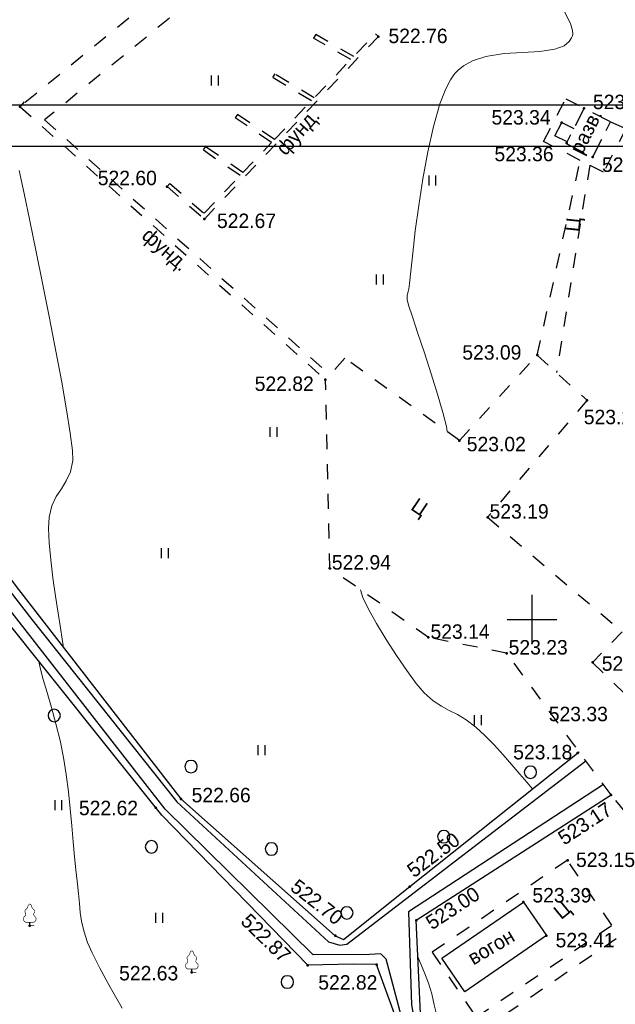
# Model space of a CAD drawing. Header units: millimetres. Extents: x -1999051 to 910003, y -179169 to 459591.
# Tile 375 of 656: x -1728569 to -1692500, y 63400 to 122996. Entities that reach past the tile are written whole.
import ezdxf

# ---------------------------------------------------------------- set-up
doc = ezdxf.new("R2010")
doc.units = ezdxf.units.MM
for name, pattern in [('Д_ТРОТ_ТРУБА', [3, 1.5, -1.5]), ('ДОРОГИ_СТРОЯЩ', [9, 8, -1]), ('ЗД_СТР_РАЗВ', [3, 2, -1])]:
    doc.linetypes.add(name, pattern=pattern)
for name, color, linetype in [('(001) Сетка', 92, 'Continuous'), ('(004) Точки рельефа', 7, 'Continuous'), ('(004a) Точки рельефа (отк.)', 7, 'Continuous'), ('(007) Здания', 7, 'Continuous'), ('(022) Возд. Линии', 7, 'Continuous'), ('(025) Дорога', 7, 'Continuous'), ('(027) Гидрография', 7, 'Continuous'), ('(031) Горизонтали', 42, 'Continuous'), ('(035) Откосы', 7, 'Continuous'), ('(036) Растительность', 7, 'Continuous'), ('(038) Деревья', 7, 'Continuous')]:
    doc.layers.add(name, color=color, linetype=linetype)
doc.styles.add('BM-431', font='txt')
doc.styles.add('D-431', font='txt')
doc.styles.get("Standard").update_dxf_attribs({"font": 'isocpeui.ttf'})
doc.linetypes.add('ОТКОСЫ_НЕУКР', pattern='A,0.5,["|",Standard,S=1.2,R=0,X=0,Y=-1.2],1,["|",Standard,S=0.5,R=0,X=0,Y=-0.5],0.5', length=2)
doc.linetypes.add('ОТКОСЫ_НЕУКР1', pattern='A,0.5,["|",Standard,S=-1.2,R=0,X=0,Y=1.2],1,["|",Standard,S=-0.5,R=0,X=0,Y=0.5],0.5', length=2)
doc.linetypes.add('ПОДПОРНАЯ СТЕНКА', pattern='A,2,["V",Standard,S=1.2,R=0,X=0,Y=-1.2],0.2,["V",Standard,S=0.8,R=0,X=0,Y=-0.8],0.25,["V",Standard,S=0.3,R=0,X=0,Y=-0.3],0.25', length=2.7)

# ---------------------------------------------------------------- blocks, each defined once
blk = doc.blocks.new('A11111111111')
blk.add_lwpolyline([(-186450, -2503181), (654550, -2503181), (654550, -1909181), (-186450, -1909181)], close=True)
blk.add_lwpolyline([(649550, -2498181), (-166450, -2498181), (-166450, -1914181), (649550, -1914181), (649550, -2498181)])
blk = doc.blocks.new('d')
at = {"layer": '(038) Деревья'}
blk.add_ellipse((0, 0), major_axis=(0.265, 0.265), ratio=1, start_param=5.497787, end_param=11.780972, dxfattribs=at)
blk = doc.blocks.new('I04010')
for p, q in [((-0.412273, 0.007146), (-0.412273, 1.207146)), ((0.387727, 1.207146), (0.387727, 0.007146))]:
    blk.add_line(p, q)
blk = doc.blocks.new('Setka')
at = {"layer": '(001) Сетка'}
for p, q in [((0, 1.5), (0, -1.5)), ((-1.5, 0), (1.5, 0))]:
    blk.add_line(p, q, dxfattribs=at)
blk = doc.blocks.new('karagach-flat-20')
at = {"layer": '(038) Деревья', "const_width": 0.0375}
for points in [[(0, 1.312, 0.246034), (-0.117, 1.159, 0.489079)], [(0, 1.312, -0.246034), (0.117, 1.159, -0.489079)], [(-0.315, 0.559, 0.383603), (-0.255, 0.753, 0.352912)], [(-0.208, 1.009, 0.430853), (-0.255, 0.753, 0.548276)], [(-0.208, 1.009, 0.181567), (-0.117, 1.159, 0.303004)], [(0.208, 1.009, -0.181567), (0.117, 1.159, -0.303004)], [(0.208, 1.009, -0.430853), (0.255, 0.753, -0.548276)], [(0.315, 0.559, -0.383603), (0.255, 0.753, -0.352912)], [(-0.315, 0.559, 0.626949), (-0.218, 0.206, 0.702465)], [(0.315, 0.559, -0.626949), (0.218, 0.206, -0.702465)]]:
    blk.add_lwpolyline(points, format="xyb", dxfattribs=at)
for points in [[(0, 0.206), (-0.218, 0.206)], [(0, 0), (0, 0.206)], [(0, 0.206), (0.218, 0.206)], [(0, 0), (0.281, 0)]]:
    blk.add_lwpolyline(points, dxfattribs=at)
at = {"layer": '(038) Деревья'}
blk.add_lwpolyline([(0, 0), (0, 0.206)], dxfattribs=at)
blk = doc.blocks.new('karagach-flat-18-flat-1')
at = {"layer": '(038) Деревья', "const_width": 0.0375}
for points in [[(0, 1.312, 0.246034), (-0.117, 1.159, 0.489079)], [(0, 1.312, -0.246034), (0.117, 1.159, -0.489079)], [(-0.315, 0.559, 0.383603), (-0.255, 0.753, 0.352912)], [(-0.208, 1.009, 0.430853), (-0.255, 0.753, 0.548276)], [(-0.208, 1.009, 0.181567), (-0.117, 1.159, 0.303004)], [(0.208, 1.009, -0.181567), (0.117, 1.159, -0.303004)], [(0.208, 1.009, -0.430853), (0.255, 0.753, -0.548276)], [(0.315, 0.559, -0.383603), (0.255, 0.753, -0.352912)], [(-0.315, 0.559, 0.626949), (-0.218, 0.206, 0.702465)], [(0.315, 0.559, -0.626949), (0.218, 0.206, -0.702465)]]:
    blk.add_lwpolyline(points, format="xyb", dxfattribs=at)
for points in [[(0, 0.206), (-0.218, 0.206)], [(0, 0), (0, 0.206)], [(0, 0.206), (0.218, 0.206)], [(0, 0), (0.281, 0)]]:
    blk.add_lwpolyline(points, dxfattribs=at)
at = {"layer": '(038) Деревья'}
blk.add_lwpolyline([(0, 0), (0, 0.206)], dxfattribs=at)
blk = doc.blocks.new('A$C05d28b1e')
at = {"layer": '(004) Точки рельефа', "color": 7, "linetype": 'ByBlock', "lineweight": -2}
for p in [(75039, 123111), (53339, 118868), (87493, 118771), (86138, 117906), (86437, 116679), (88021, 115823), (62246, 114027), (64502, 112068), (84662, 103830), (71836, 102338), (87672, 101100), (79946, 98662), (81647, 94014), (72096, 90931), (78068, 86740), (82801, 85790), (88013, 85231), (87110, 79749), (63078, 76972), (89130, 77208), (61550, 76444), (86497, 73256), (76942, 71664), (83820, 70723), (53927, 69297), (77330, 69626), (72426, 68683), (85216, 68696), (70766, 66898), (74930, 66941), (63741, 66464)]:
    blk.add_point(p, dxfattribs=at)
at = {"layer": '(007) Здания', "linetype": 'Д_ТРОТ_ТРУБА', "ltscale": 600}
for points in [[(62246, 114027), (64502, 112068), (75039, 123111)], [(68746, 116878), (74858, 123284)], [(71241, 123234), (71117, 123017)], [(73367, 121721), (71117, 123017)], [(73545, 121907), (71241, 123234)], [(74858, 123284), (75039, 123111)], [(68763, 120855), (68633, 120641)], [(70980, 119219), (68633, 120641)], [(71157, 119405), (68763, 120855)], [(53339, 118868), (53606, 119166)], [(53339, 118868), (71836, 102338)], [(54828, 118073), (72103, 102636)], [(66506, 118403), (66365, 118196)], [(68571, 116695), (66365, 118196)], [(68746, 116878), (66506, 118403)], [(64562, 116458), (64419, 116252)], [(66662, 114694), (64419, 116252)], [(66837, 114877), (64562, 116458)], [(66837, 114877), (68571, 116695)], [(62410, 114216), (64486, 112413), (66662, 114694)], [(62410, 114216), (62246, 114027)]]:
    blk.add_lwpolyline(points, dxfattribs=at)
at = {"layer": '(007) Здания', "linetype": 'ЗД_СТР_РАЗВ', "ltscale": 600}
blk.add_lwpolyline([(87493, 118771), (86414, 116634), (88021, 115823), (89100, 117960)], close=True, dxfattribs=at)
at = {"layer": '(007) Здания', "ltscale": 600}
blk.add_lwpolyline([(83820, 70723), (85216, 68696), (80275, 65293), (78878, 67320), (83820, 70723)], dxfattribs=at)
at = {"layer": '(025) Дорога', "linetype": 'Д_ТРОТ_ТРУБА', "ltscale": 600}
for p, q in [((79946, 98662), (84662, 103830)), ((84662, 103830), (87672, 101100)), ((72096, 90931), (71836, 102338)), ((87672, 101100), (81647, 94014)), ((81647, 94014), (89803, 87079)), ((78068, 86740), (72096, 90931)), ((89803, 87079), (88013, 85231)), ((82801, 85790), (78068, 86740)), ((89130, 77208), (82801, 85790)), ((88013, 85231), (90548, 82763)), ((92314, 73433), (89130, 77208))]:
    blk.add_line(p, q, dxfattribs=at)
for points in [[(78095, 138984), (53653, 119123)], [(79154, 137840), (54828, 118073)], [(84662, 103830), (87267, 115615), (85041, 116768), (86387, 119348), (87500, 118786)], [(89100, 117960), (90028, 117531), (88666, 114903), (87835, 115330), (85824, 102776)], [(79946, 98662), (73001, 103636), (71836, 102338)]]:
    blk.add_lwpolyline(points, dxfattribs=at)
at = {"layer": '(025) Дорога', "linetype": 'Д_ТРОТ_ТРУБА', "ltscale": 600, "flags": 128}
blk.add_lwpolyline([(96975, 76152), (91663, 70018), (77743, 60511), (77407, 60141), (71543, 56980), (67628, 56398), (63649, 57538), (35933, 62943), (-1136, 71955), (-2270, 72968), (-11178, 84489), (-11295, 84899), (-11231, 85387), (2620, 97018), (30185, 117380)], dxfattribs=at)
at = {"layer": '(025) Дорога', "linetype": 'Д_ТРОТ_ТРУБА', "ltscale": 600}
blk.add_lwpolyline([(80964, 63758), (89166, 69320), (86497, 73256), (78295, 67694)], close=True, dxfattribs=at)
at = {"layer": '(027) Гидрография', "color": 3, "ltscale": 600}
for points in [[(30545, 117726), (44356, 100325), (54063, 87824), (62828, 76792), (72012, 68319), (72714, 68122), (73131, 68177), (87601, 79281)], [(77407, 60141), (75517, 67269), (75191, 67595), (74497, 67553), (71085, 67532), (62130, 76350), (46008, 97015), (34748, 111736), (30185, 117380)], [(88603, 77800), (76863, 70140), (77044, 64500), (77743, 60511)]]:
    blk.add_lwpolyline(points, dxfattribs=at)
at = {"layer": '(031) Горизонтали', "color": 42, "linetype": 'Continuous', "lineweight": 0, "ltscale": 600}
for points in [[(55957, 86155), (55942, 86248), (55889, 86643), (55783, 87322), (55643, 88214), (55487, 89247), (55333, 90349), (55199, 91449), (55102, 92474), (55062, 93353), (55096, 94015), (55271, 94712), (55534, 95263), (55840, 95740), (56140, 96217), (56388, 96765), (56537, 97458), (56514, 98067), (56383, 99112), (56160, 100513), (55864, 102192), (55513, 104067), (55126, 106060), (54722, 108091), (54317, 110081), (53931, 111949), (53583, 113616), (53289, 115003)], [(79198, 99198), (79161, 99506), (78948, 100367), (78627, 101466), (78240, 102698), (77829, 103959), (77434, 105144), (77099, 106147), (76866, 106863), (76775, 107189), (76784, 107419), (76829, 107604), (76887, 107836), (76922, 108158), (76998, 108910), (77116, 110007), (77276, 111363), (77481, 112893), (77732, 114510), (78029, 116130), (78375, 117666), (78769, 119034), (79121, 119949), (79407, 120502), (79608, 120797), (79711, 120920), (79860, 121071), (80185, 121333), (80733, 121638), (81547, 121906), (82646, 122080), (83759, 122155), (84808, 122215), (85715, 122346), (86284, 122558), (86594, 122807), (86735, 123027), (86784, 123155), (86804, 123251), (86795, 123479), (86670, 123905), (86316, 124610)], [(84377, 77575), (84377, 77575), (84023, 77975), (83598, 78475), (83116, 79041), (82594, 79640), (82048, 80241), (81492, 80809), (80944, 81314), (80355, 81760), (79827, 82072), (79335, 82319), (78853, 82574), (78356, 82909), (77818, 83395), (77332, 83963), (76753, 84740), (76129, 85652), (75507, 86624), (74931, 87582), (74449, 88451), (74107, 89159), (73951, 89629)], [(59520, 64297), (58802, 65573), (58179, 66718), (57701, 67650), (57422, 68288), (57202, 68985), (57067, 69567), (56988, 70098), (56936, 70636), (56880, 71244), (56791, 71983), (56710, 72667), (56633, 73471), (56557, 74369), (56475, 75340), (56381, 76359), (56271, 77405), (56139, 78452), (55978, 79479), (55770, 80500), (55515, 81520), (55240, 82500), (54973, 83403), (54742, 84189), (54572, 84821), (54499, 85190), (54495, 85269)], [(79068, 61415), (79008, 61777), (78890, 62408), (78780, 62943), (78670, 63434), (78553, 63935), (78422, 64499), (78270, 65179), (78082, 65817), (77829, 66442), (77562, 67059), (77431, 67404)]]:
    blk.add_lwpolyline(points, dxfattribs=at)
at = {"layer": '(035) Откосы', "linetype": 'ПОДПОРНАЯ СТЕНКА', "ltscale": 600, "flags": 128}
blk.add_lwpolyline([(86465, 116735), (85733, 117104), (86138, 117906), (86870, 117537)], dxfattribs=at)
at = {"linetype": 'ОТКОСЫ_НЕУКР', "ltscale": 600}
for points in [[(30545, 117726), (45018, 100546), (53249, 89648), (63078, 76972), (72426, 68683), (72934, 68458), (76942, 71664), (87202, 79822)], [(77407, 60141), (74930, 66941), (73521, 66974), (70766, 66898), (61921, 75981), (51963, 88436), (43116, 99871), (30183, 117379)]]:
    blk.add_lwpolyline(points, dxfattribs=at)
at = {"linetype": 'ОТКОСЫ_НЕУКР1', "ltscale": 600}
blk.add_lwpolyline([(77743, 60511), (77330, 69626), (89130, 77208)], dxfattribs=at)
at = {"layer": '(001) Сетка', "xscale": 1000, "yscale": 1000, "zscale": 1000}
blk.add_blockref('Setka', (84335, 87831), dxfattribs=at)
at = {"layer": '(022) Возд. Линии', "xscale": 1000, "yscale": 1000, "zscale": 1000}
for name, p in [('karagach-flat-20', (53927, 69297)), ('karagach-flat-18-flat-1', (63741, 66464))]:
    blk.add_blockref(name, p, dxfattribs=at)
at = {"layer": '(036) Растительность', "linetype": 'Continuous', "xscale": 500, "yscale": 500, "zscale": 500}
for p in [(65149, 120147), (78313, 114102), (75126, 108105), (68697, 98872), (62113, 91534), (81066, 81425), (67966, 79623), (55665, 76292), (61777, 69465)]:
    blk.add_blockref('I04010', p, dxfattribs=at)
at = {"layer": '(038) Деревья', "linetype": 'Continuous', "xscale": 1000, "yscale": 1000, "zscale": 1000}
for p in [(55407, 82017), (63694, 78923), (84246, 78582), (78997, 74686), (61294, 74068), (68559, 73939), (73132, 70072), (69527, 65887)]:
    blk.add_blockref('d', p, dxfattribs=at)
at = {"layer": '(004) Точки рельефа', "linetype": 'ByBlock', "char_height": 875, "attachment_point": 4, "style": 'D-431'}
for s, insert in [('522.76', (75650, 123146)), ('523.15', (88033, 119150)), ('523.34', (81889, 118217)), ('523.36', (82069, 115997)), ('523.42', (88578, 115352)), ('522.60', (58044, 114546)), ('522.67', (65264, 111954)), ('523.09', (80121, 103988)), ('522.82', (67548, 102092)), ('523.22', (87477, 100079)), ('523.02', (80389, 98440)), ('523.19', (81772, 94364)), ('522.94', (72221, 91281)), ('523.14', (78193, 87090)), ('523.23', (82926, 86140)), ('523.33', (88565, 85155)), ('523.33', (85357, 82104)), ('523.18', (83203, 79793)), ('522.66', (63729, 77195)), ('522.62', (56905, 76414)), ('523.15', (87005, 73280)), ('523.39', (84364, 71132)), ('522.63', (59339, 66416)), ('522.82', (71399, 65857))]:
    blk.add_mtext(s, dxfattribs=dict(at, insert=insert))
for s, insert, rotation in [('523.17', (86053, 74498), 33.26847), ('522.50', (76939, 72508), 36.75731), ('522.70', (69908, 71831), 321.87296), ('523.00', (78049, 69371), 33.4039), ('522.87', (66944, 69793), 315.86147)]:
    blk.add_mtext(s, dxfattribs=dict(at, insert=insert, rotation=rotation))
at = {"layer": '(004a) Точки рельефа (отк.)', "linetype": 'ByBlock', "insert": (85770, 68416), "char_height": 875, "attachment_point": 4, "style": 'D-431'}
blk.add_mtext('523.41', dxfattribs=at)
at = {"layer": '(007) Здания', "style": 'BM-431'}
for s, rotation, p in [('разв.', 63.41011, (87374, 115913)), ('фунд.', 48.2082, (69411, 115855)), ('фунд.', 319.04505, (60646, 110958)), ('вогон', 30.58618, (80791, 66882))]:
    blk.add_text(s, height=880, rotation=rotation, dxfattribs=at).set_placement(p)
at = {"layer": '(025) Дорога', "linetype": 'ДОРОГИ_СТРОЯЩ', "style": 'BM-431'}
for rotation, p in [(84.0388, (87215, 111259)), (326.13485, (76934, 94516)), (39.32124, (86104, 69626))]:
    blk.add_text('Ц', height=875, rotation=rotation, dxfattribs=at).set_placement(p)

msp = doc.modelspace()

# ---------------------------------------------------------------- block references
at = {"xscale": 0.5, "yscale": 0.5, "zscale": 0.5}
msp.add_blockref('A11111111111', (-1902886, 1072421.39), dxfattribs=at)

# ---------------------------------------------------------------- next in the draw order: block references
at = {"color": 5, "lineweight": 50}
msp.add_blockref('A$C05d28b1e', (-1781886.09, -1136.91), dxfattribs=at)

doc.saveas('drawing.dxf')
